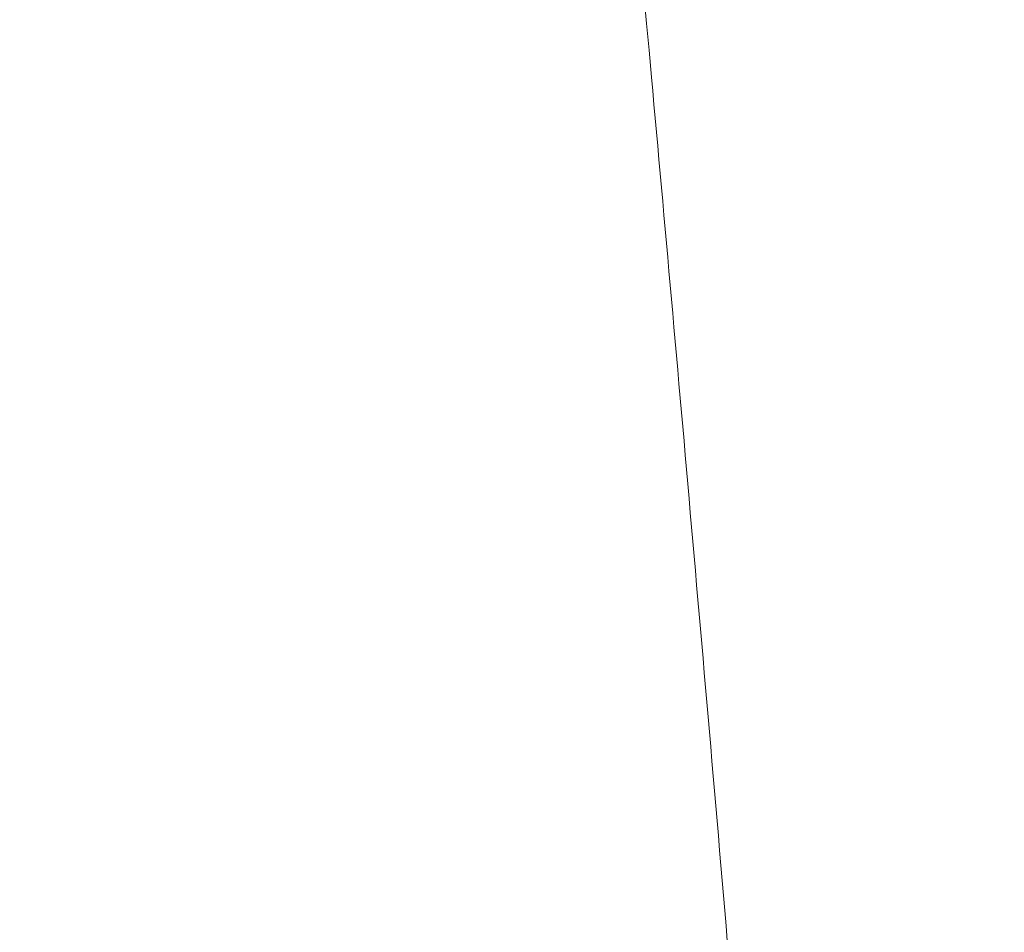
# Model space of a CAD drawing. Header units: inches. Extents: x 1 to 109, y 1 to 85.
# Tile 661 of 1056: x 88.34386 to 88.34725, y 24.49816 to 24.5013. Entities that reach past the tile are written whole.
import ezdxf

# ---------------------------------------------------------------- set-up
doc = ezdxf.new("R2010")
doc.units = ezdxf.units.IN
doc.header["$MEASUREMENT"] = 0

msp = doc.modelspace()

# ---------------------------------------------------------------- linework, layer by layer
at = {"color": 7, "linetype": 'Continuous', "lineweight": 15, "ltscale": 5}
for points, knots in [([(88.3469673, 24.4341884), (88.3468778, 24.4360523), (88.3466972, 24.4398112), (88.3464117, 24.4454627), (88.3461145, 24.451134), (88.3458066, 24.4567788), (88.3454905, 24.4623489), (88.3451748, 24.4676916), (88.3448623, 24.4727715), (88.3445555, 24.4775614), (88.3442505, 24.4821258), (88.3439495, 24.486433), (88.3436489, 24.4905357), (88.3433511, 24.4943903), (88.343059, 24.497955), (88.342779, 24.501144), (88.3425137, 24.5039782), (88.342236, 24.5064731), (88.3419512, 24.5085857), (88.3416609, 24.510314), (88.3413677, 24.5116582), (88.3410679, 24.5126327), (88.3407636, 24.5132232), (88.3404507, 24.513425), (88.3401318, 24.5132068), (88.3398093, 24.512543), (88.3394922, 24.5114491), (88.339183, 24.5099428), (88.3388841, 24.5080482), (88.3386024, 24.5058364), (88.3383393, 24.5033537), (88.3380879, 24.5006182), (88.3378221, 24.4975625), (88.3375457, 24.4941712), (88.3372532, 24.4903796), (88.3369463, 24.486184), (88.3366266, 24.4815898), (88.3363026, 24.4767104), (88.3359771, 24.4715845), (88.3356528, 24.4662549), (88.3353384, 24.4608713), (88.3350361, 24.4554893), (88.3347476, 24.4501583), (88.3344689, 24.4448109), (88.3342008, 24.4394859), (88.3340308, 24.435945), (88.3339465, 24.4341884)], [0, 0, 0, 0, 0.0224789, 0.0453313, 0.0685062, 0.0919475, 0.1155952, 0.1393856, 0.1618887, 0.1844038, 0.2068744, 0.2292447, 0.2514602, 0.2747945, 0.2978377, 0.320536, 0.3429176, 0.3655625, 0.3885596, 0.4105181, 0.432694, 0.4550359, 0.4774899, 0.5000003, 0.523873, 0.5476785, 0.5713505, 0.5948251, 0.6180416, 0.6409433, 0.662202, 0.6833271, 0.7047784, 0.7265313, 0.74854, 0.7721069, 0.7958441, 0.8196866, 0.8435676, 0.8674198, 0.891176, 0.9134288, 0.9354857, 0.9572967, 0.9788157, 1, 1, 1, 1]), ([(88.3502226, 24.4341884), (88.350133, 24.4360523), (88.3499524, 24.4398112), (88.3496669, 24.4454627), (88.3493697, 24.451134), (88.3490618, 24.4567788), (88.3487457, 24.4623489), (88.34843, 24.4676916), (88.3481175, 24.4727715), (88.3478107, 24.4775614), (88.3475057, 24.4821258), (88.3472047, 24.486433), (88.3469041, 24.4905357), (88.3466063, 24.4943903), (88.3463142, 24.497955), (88.3460342, 24.501144), (88.3457689, 24.5039782), (88.3454912, 24.5064731), (88.3452064, 24.5085857), (88.3449161, 24.510314), (88.344623, 24.5116582), (88.3443231, 24.5126327), (88.3440188, 24.5132232), (88.3437059, 24.513425), (88.343387, 24.5132068), (88.3430645, 24.512543), (88.3427475, 24.5114491), (88.3424383, 24.5099428), (88.3421393, 24.5080482), (88.3418576, 24.5058364), (88.3415945, 24.5033537), (88.3413431, 24.5006182), (88.3410773, 24.4975625), (88.3408009, 24.4941712), (88.3405085, 24.4903796), (88.3402015, 24.486184), (88.3398818, 24.4815898), (88.3395578, 24.4767104), (88.3392323, 24.4715845), (88.338908, 24.4662549), (88.3385936, 24.4608713), (88.3382913, 24.4554893), (88.3380028, 24.4501583), (88.3377241, 24.4448109), (88.337456, 24.4394859), (88.337286, 24.435945), (88.3372017, 24.4341884)], [0, 0, 0, 0, 0.0224789, 0.0453313, 0.0685062, 0.0919475, 0.1155952, 0.1393856, 0.1618887, 0.1844038, 0.2068744, 0.2292447, 0.2514602, 0.2747945, 0.2978377, 0.320536, 0.3429176, 0.3655625, 0.3885596, 0.4105181, 0.432694, 0.4550359, 0.4774899, 0.5000003, 0.523873, 0.5476785, 0.5713505, 0.5948251, 0.6180416, 0.6409433, 0.662202, 0.6833271, 0.7047784, 0.7265313, 0.74854, 0.7721069, 0.7958441, 0.8196866, 0.8435676, 0.8674198, 0.891176, 0.9134288, 0.9354857, 0.9572967, 0.9788157, 1, 1, 1, 1]), ([(88.3539949, 24.4959971), (88.3523488, 24.4988292), (88.3490552, 24.5044962), (88.3457662, 24.5101665), (88.344121, 24.513003)], [0, 0, 0, 0, 0.499754, 1, 1, 1, 1])]:
    msp.add_open_spline(points, degree=3, knots=knots, dxfattribs=at)

doc.saveas('drawing.dxf')
